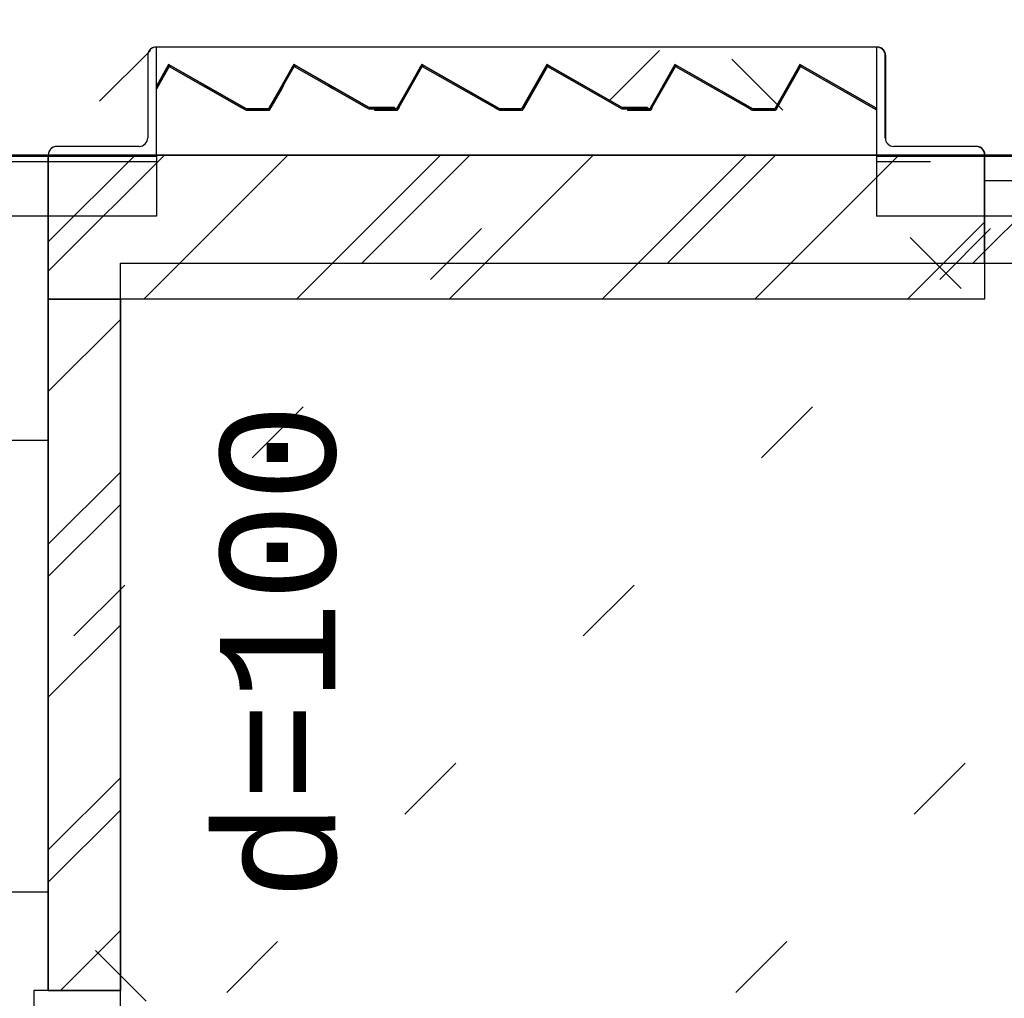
# Model space of a CAD drawing. Extents: x 2 to 87, y -108 to 11.
# Tile 296 of 352: x 44.39 to 45.76, y -30.83 to -29.47. Entities that reach past the tile are written whole.
import ezdxf

# ---------------------------------------------------------------- set-up
doc = ezdxf.new("R2010")
doc.units = 0
doc.header["$MEASUREMENT"] = 0
for name, pattern in [('DASHDOT', [1, 0.5, -0.25, 0, -0.25]), ('DOT', [0.25, 0, -0.25]), ('HIDDEN', [0.375, 0.25, -0.125])]:
    doc.linetypes.add(name, pattern=pattern)
for name, color, linetype in [('12', 7, 'CONTINUOUS'), ('14', 7, 'CONTINUOUS'), ('18', 7, 'CONTINUOUS'), ('2', 7, 'CONTINUOUS'), ('21', 7, 'CONTINUOUS'), ('25', 7, 'CONTINUOUS'), ('3', 7, 'CONTINUOUS'), ('30', 7, 'CONTINUOUS'), ('4', 7, 'CONTINUOUS'), ('6', 7, 'CONTINUOUS'), ('8', 7, 'CONTINUOUS')]:
    doc.layers.add(name, color=color, linetype=linetype)
doc.styles.add('MONOTXT', font='MONOTXT', dxfattribs={"height": 0.2})

# ---------------------------------------------------------------- blocks, each defined once
blk = doc.blocks.new('*N688')
at = {"layer": '25', "color": 62, "linetype": 'Continuous'}
for p, q in [((44.9446, -29.5345), (44.9123, -29.5913)), ((44.9462, -29.5318), (44.9446, -29.5345)), ((44.9509, -29.5345), (44.9462, -29.5318)), ((44.9509, -29.5345), (45.0509, -29.5913)), ((45.1182, -29.5345), (45.0859, -29.5913)), ((45.1205, -29.5345), (45.0882, -29.5913)), ((45.1198, -29.5318), (45.1182, -29.5345)), ((45.1246, -29.5345), (45.1198, -29.5318)), ((45.1205, -29.5345), (45.2205, -29.5913)), ((45.1246, -29.5345), (45.2246, -29.5913)), ((44.8803, -29.5933), (44.9111, -29.5933)), ((44.8803, -29.5933), (44.8803, -29.5953)), ((44.8803, -29.5953), (44.8902, -29.5953)), ((44.8902, -29.5953), (44.9123, -29.5953)), ((44.9123, -29.5913), (44.9111, -29.5933)), ((44.9134, -29.5933), (44.9123, -29.5953)), ((44.9146, -29.5913), (44.9134, -29.5933)), ((45.0469, -29.5913), (45.0504, -29.5933)), ((45.0504, -29.5933), (45.0539, -29.5953)), ((45.0509, -29.5913), (45.0545, -29.5933)), ((45.0539, -29.5953), (45.0859, -29.5953)), ((45.0545, -29.5933), (45.0848, -29.5933)), ((45.0859, -29.5913), (45.0848, -29.5933)), ((45.0871, -29.5933), (45.0859, -29.5953)), ((45.0882, -29.5913), (45.0871, -29.5933)), ((45.2205, -29.5913), (45.224, -29.5933)), ((45.224, -29.5933), (45.2596, -29.5933)), ((45.2246, -29.5913), (45.2596, -29.5913)), ((45.2596, -29.5913), (45.2596, -29.5933))]:
    blk.add_line(p, q, dxfattribs=at)
for points in [[(44.9446, -29.5345), (44.9123, -29.5913), (44.9146, -29.5913)], [(44.9446, -29.5345), (44.9469, -29.5345), (44.9146, -29.5913)], [(44.9462, -29.5318), (44.9446, -29.5345), (44.9509, -29.5345)], [(44.9469, -29.5345), (45.0469, -29.5913), (45.0509, -29.5913)], [(44.9469, -29.5345), (44.9509, -29.5345), (45.0509, -29.5913)], [(45.1182, -29.5345), (45.0859, -29.5913), (45.0882, -29.5913)], [(45.1182, -29.5345), (45.1205, -29.5345), (45.0882, -29.5913)], [(45.1198, -29.5318), (45.1182, -29.5345), (45.1246, -29.5345)], [(45.1205, -29.5345), (45.2205, -29.5913), (45.2246, -29.5913)], [(45.1205, -29.5345), (45.1246, -29.5345), (45.2246, -29.5913)], [(44.8803, -29.5933), (44.8803, -29.5933), (44.9111, -29.5933)], [(44.8803, -29.5933), (44.8803, -29.5953), (44.9123, -29.5953)], [(44.8803, -29.5933), (44.9134, -29.5933), (44.9123, -29.5953)], [(44.8803, -29.5953), (44.8803, -29.5953), (44.8902, -29.5953)], [(44.8902, -29.5953), (44.8902, -29.5953), (44.9123, -29.5953)], [(44.9123, -29.5913), (44.9111, -29.5933), (44.9134, -29.5933)], [(44.9123, -29.5913), (44.9146, -29.5913), (44.9134, -29.5933)], [(45.0469, -29.5913), (45.0504, -29.5933), (45.0545, -29.5933)], [(45.0469, -29.5913), (45.0509, -29.5913), (45.0545, -29.5933)], [(45.0504, -29.5933), (45.0539, -29.5953), (45.0859, -29.5953)], [(45.0504, -29.5933), (45.0871, -29.5933), (45.0859, -29.5953)], [(45.0539, -29.5953), (45.0539, -29.5953), (45.0859, -29.5953)], [(45.0545, -29.5933), (45.0545, -29.5933), (45.0848, -29.5933)], [(45.0859, -29.5913), (45.0848, -29.5933), (45.0871, -29.5933)], [(45.0859, -29.5913), (45.0882, -29.5913), (45.0871, -29.5933)], [(45.2205, -29.5913), (45.224, -29.5933), (45.2596, -29.5933)], [(45.2205, -29.5913), (45.2596, -29.5913), (45.2596, -29.5933)], [(45.224, -29.5933), (45.224, -29.5933), (45.2596, -29.5933)], [(45.2246, -29.5913), (45.2246, -29.5913), (45.2596, -29.5913)]]:
    blk.add_solid(points, dxfattribs=at)
blk = doc.blocks.new('*N697')
at = {"layer": '25', "color": 62, "linetype": 'Continuous'}
for p, q in [((44.5931, -29.5345), (44.5781, -29.5609)), ((44.5954, -29.5345), (44.5804, -29.5609)), ((44.5947, -29.5318), (44.5931, -29.5345)), ((44.5994, -29.5345), (44.5947, -29.5318)), ((44.5954, -29.5345), (44.6419, -29.5609)), ((44.5994, -29.5345), (44.6459, -29.5609)), ((44.7667, -29.5345), (44.7517, -29.5609)), ((44.7683, -29.5318), (44.7667, -29.5345)), ((44.7731, -29.5345), (44.7683, -29.5318)), ((44.7731, -29.5345), (44.8195, -29.5609)), ((44.5804, -29.5609), (44.5781, -29.5649)), ((44.5781, -29.5649), (44.5781, -29.5609)), ((44.6419, -29.5609), (44.649, -29.5649)), ((44.6459, -29.5609), (44.653, -29.5649)), ((44.649, -29.5649), (44.6954, -29.5913)), ((44.653, -29.5649), (44.6994, -29.5913)), ((44.7494, -29.5649), (44.7344, -29.5913)), ((44.7517, -29.5649), (44.7367, -29.5913)), ((44.7517, -29.5609), (44.7494, -29.5649)), ((44.754, -29.5609), (44.7517, -29.5649)), ((44.8155, -29.5609), (44.8226, -29.5649)), ((44.8195, -29.5609), (44.8266, -29.5649)), ((44.8226, -29.5649), (44.869, -29.5913)), ((44.8266, -29.5649), (44.8731, -29.5913)), ((44.6954, -29.5913), (44.6989, -29.5933)), ((44.6989, -29.5933), (44.7024, -29.5953)), ((44.6994, -29.5913), (44.703, -29.5933)), ((44.7024, -29.5953), (44.7344, -29.5953)), ((44.703, -29.5933), (44.7333, -29.5933)), ((44.7344, -29.5913), (44.7333, -29.5933)), ((44.7356, -29.5933), (44.7344, -29.5953)), ((44.7367, -29.5913), (44.7356, -29.5933)), ((44.869, -29.5913), (44.8725, -29.5933)), ((44.8725, -29.5933), (44.9081, -29.5933)), ((44.8731, -29.5913), (44.9081, -29.5913)), ((44.9081, -29.5913), (44.9081, -29.5933))]:
    blk.add_line(p, q, dxfattribs=at)
for points in [[(44.5931, -29.5345), (44.5781, -29.5609), (44.5804, -29.5609)], [(44.5931, -29.5345), (44.5954, -29.5345), (44.5804, -29.5609)], [(44.5947, -29.5318), (44.5931, -29.5345), (44.5994, -29.5345)], [(44.5954, -29.5345), (44.6419, -29.5609), (44.6459, -29.5609)], [(44.5954, -29.5345), (44.5994, -29.5345), (44.6459, -29.5609)], [(44.7667, -29.5345), (44.7517, -29.5609), (44.754, -29.5609)], [(44.7667, -29.5345), (44.769, -29.5345), (44.754, -29.5609)], [(44.7683, -29.5318), (44.7667, -29.5345), (44.7731, -29.5345)], [(44.769, -29.5345), (44.8155, -29.5609), (44.8195, -29.5609)], [(44.769, -29.5345), (44.7731, -29.5345), (44.8195, -29.5609)], [(44.5781, -29.5609), (44.5804, -29.5609), (44.5781, -29.5649)], [(44.6419, -29.5609), (44.649, -29.5649), (44.653, -29.5649)], [(44.6419, -29.5609), (44.6459, -29.5609), (44.653, -29.5649)], [(44.649, -29.5649), (44.6954, -29.5913), (44.6994, -29.5913)], [(44.649, -29.5649), (44.653, -29.5649), (44.6994, -29.5913)], [(44.7494, -29.5649), (44.7344, -29.5913), (44.7367, -29.5913)], [(44.7494, -29.5649), (44.7517, -29.5649), (44.7367, -29.5913)], [(44.7517, -29.5609), (44.7494, -29.5649), (44.7517, -29.5649)], [(44.7517, -29.5609), (44.754, -29.5609), (44.7517, -29.5649)], [(44.8155, -29.5609), (44.8226, -29.5649), (44.8266, -29.5649)], [(44.8155, -29.5609), (44.8195, -29.5609), (44.8266, -29.5649)], [(44.8226, -29.5649), (44.869, -29.5913), (44.8731, -29.5913)], [(44.8226, -29.5649), (44.8266, -29.5649), (44.8731, -29.5913)], [(44.6954, -29.5913), (44.6989, -29.5933), (44.703, -29.5933)], [(44.6954, -29.5913), (44.6994, -29.5913), (44.703, -29.5933)], [(44.6989, -29.5933), (44.7024, -29.5953), (44.7344, -29.5953)], [(44.6989, -29.5933), (44.7356, -29.5933), (44.7344, -29.5953)], [(44.7024, -29.5953), (44.7024, -29.5953), (44.7344, -29.5953)], [(44.703, -29.5933), (44.703, -29.5933), (44.7333, -29.5933)], [(44.7344, -29.5913), (44.7333, -29.5933), (44.7356, -29.5933)], [(44.7344, -29.5913), (44.7367, -29.5913), (44.7356, -29.5933)], [(44.869, -29.5913), (44.8725, -29.5933), (44.9081, -29.5933)], [(44.869, -29.5913), (44.9081, -29.5913), (44.9081, -29.5933)], [(44.8725, -29.5933), (44.8725, -29.5933), (44.9081, -29.5933)], [(44.8731, -29.5913), (44.8731, -29.5913), (44.9081, -29.5913)]]:
    blk.add_solid(points, dxfattribs=at)
blk = doc.blocks.new('*N698')
at = {"layer": '25', "color": 62, "linetype": 'Continuous'}
for p, q in [((38.2661, -29.5345), (38.2333, -29.5922)), ((38.2677, -29.5318), (38.2661, -29.5345)), ((38.2724, -29.5345), (38.2677, -29.5318)), ((38.2724, -29.5345), (38.3739, -29.5922)), ((38.4397, -29.5345), (38.4069, -29.5922)), ((38.442, -29.5345), (38.4092, -29.5922)), ((38.4413, -29.5318), (38.4397, -29.5345)), ((38.4461, -29.5345), (38.4413, -29.5318)), ((38.442, -29.5345), (38.5435, -29.5922)), ((38.4461, -29.5345), (38.5476, -29.5922)), ((38.2018, -29.5933), (38.2326, -29.5933)), ((38.2018, -29.5933), (38.2018, -29.5945)), ((38.2018, -29.5945), (38.2018, -29.5953)), ((38.2018, -29.5953), (38.2338, -29.5953)), ((38.2333, -29.5922), (38.2326, -29.5933)), ((38.2343, -29.5945), (38.2338, -29.5953)), ((38.2349, -29.5933), (38.2343, -29.5945)), ((38.2356, -29.5922), (38.2349, -29.5933)), ((38.3699, -29.5922), (38.3719, -29.5933)), ((38.3719, -29.5933), (38.3739, -29.5945)), ((38.3739, -29.5922), (38.376, -29.5933)), ((38.3739, -29.5945), (38.3754, -29.5953)), ((38.3754, -29.5953), (38.4074, -29.5953)), ((38.376, -29.5933), (38.4063, -29.5933)), ((38.4069, -29.5922), (38.4063, -29.5933)), ((38.4079, -29.5945), (38.4074, -29.5953)), ((38.4086, -29.5933), (38.4079, -29.5945)), ((38.4092, -29.5922), (38.4086, -29.5933)), ((38.5435, -29.5922), (38.5455, -29.5933)), ((38.5476, -29.5945), (38.5455, -29.5933)), ((38.5476, -29.5922), (38.5476, -29.5933)), ((38.5476, -29.5933), (38.5476, -29.5945))]:
    blk.add_line(p, q, dxfattribs=at)
for points in [[(38.2661, -29.5345), (38.2333, -29.5922), (38.2356, -29.5922)], [(38.2661, -29.5345), (38.2684, -29.5345), (38.2356, -29.5922)], [(38.2677, -29.5318), (38.2661, -29.5345), (38.2724, -29.5345)], [(38.2684, -29.5345), (38.3699, -29.5922), (38.3739, -29.5922)], [(38.2684, -29.5345), (38.2724, -29.5345), (38.3739, -29.5922)], [(38.4397, -29.5345), (38.4069, -29.5922), (38.4092, -29.5922)], [(38.4397, -29.5345), (38.442, -29.5345), (38.4092, -29.5922)], [(38.4413, -29.5318), (38.4397, -29.5345), (38.4461, -29.5345)], [(38.442, -29.5345), (38.5435, -29.5922), (38.5476, -29.5922)], [(38.442, -29.5345), (38.4461, -29.5345), (38.5476, -29.5922)], [(38.2018, -29.5933), (38.2018, -29.5933), (38.2326, -29.5933)], [(38.2018, -29.5933), (38.2018, -29.5945), (38.2343, -29.5945)], [(38.2018, -29.5933), (38.2349, -29.5933), (38.2343, -29.5945)], [(38.2018, -29.5945), (38.2018, -29.5953), (38.2338, -29.5953)], [(38.2018, -29.5945), (38.2343, -29.5945), (38.2338, -29.5953)], [(38.2018, -29.5953), (38.2018, -29.5953), (38.2338, -29.5953)], [(38.2333, -29.5922), (38.2326, -29.5933), (38.2349, -29.5933)], [(38.2333, -29.5922), (38.2356, -29.5922), (38.2349, -29.5933)], [(38.3699, -29.5922), (38.3719, -29.5933), (38.376, -29.5933)], [(38.3699, -29.5922), (38.3739, -29.5922), (38.376, -29.5933)], [(38.3719, -29.5933), (38.3739, -29.5945), (38.4079, -29.5945)], [(38.3719, -29.5933), (38.4086, -29.5933), (38.4079, -29.5945)], [(38.3739, -29.5945), (38.3754, -29.5953), (38.4074, -29.5953)], [(38.3739, -29.5945), (38.4079, -29.5945), (38.4074, -29.5953)], [(38.3754, -29.5953), (38.3754, -29.5953), (38.4074, -29.5953)], [(38.376, -29.5933), (38.376, -29.5933), (38.4063, -29.5933)], [(38.4069, -29.5922), (38.4063, -29.5933), (38.4086, -29.5933)], [(38.4069, -29.5922), (38.4092, -29.5922), (38.4086, -29.5933)], [(38.5435, -29.5922), (38.5455, -29.5933), (38.5476, -29.5933)], [(38.5435, -29.5922), (38.5476, -29.5922), (38.5476, -29.5933)], [(38.5455, -29.5933), (38.5476, -29.5933), (38.5476, -29.5945)]]:
    blk.add_solid(points, dxfattribs=at)

msp = doc.modelspace()

# ---------------------------------------------------------------- linework, layer by layer
at = {"layer": '12', "color": 1, "linetype": 'HIDDEN'}
for points in [[(44.4276, -29.6575), (45.7276, -29.6575), (45.7276, -29.8575), (44.4276, -29.8575)], [(44.4276, -29.8575), (44.5276, -29.8575), (44.5276, -30.8175), (44.4276, -30.8175)]]:
    msp.add_lwpolyline(points, close=True, dxfattribs=at)
at = {"layer": '14', "color": 62, "linetype": 'Continuous'}
for p, q in [((44.4276, -30.0538), (38.6276, -30.0538)), ((38.6276, -30.6807), (44.4276, -30.6807))]:
    msp.add_line(p, q, dxfattribs=at)
at = {"layer": '18', "color": 7, "linetype": 'Continuous'}
for p, q in [((44.4276, -29.7779), (44.548, -29.6575)), ((44.5601, -29.8575), (44.7601, -29.6575)), ((44.7722, -29.8575), (44.9722, -29.6575)), ((44.9843, -29.8575), (45.1843, -29.6575)), ((45.1965, -29.8575), (45.3965, -29.6575)), ((45.4086, -29.8575), (45.6086, -29.6575)), ((45.6207, -29.8575), (45.7276, -29.7506)), ((44.4276, -29.9858), (44.5276, -29.8858)), ((44.4276, -30.1979), (44.5276, -30.0979)), ((44.4276, -30.4101), (44.5276, -30.3101)), ((44.4276, -30.6222), (44.5276, -30.5222)), ((44.4444, -30.8175), (44.5276, -30.7343))]:
    msp.add_line(p, q, dxfattribs=at)
at = {"layer": '18', "color": 1, "linetype": 'Continuous'}
for points in [[(44.4276, -29.6575), (45.7276, -29.6575), (45.7276, -29.8575), (44.4276, -29.8575)], [(44.4276, -29.8575), (44.5276, -29.8575), (44.5276, -30.8175), (44.4276, -30.8175)]]:
    msp.add_lwpolyline(points, close=True, dxfattribs=at)
at = {"layer": '2', "color": 62, "linetype": 'Continuous'}
for p, q in [((44.5947, -29.5318), (44.5781, -29.5609)), ((44.5781, -29.5649), (44.5954, -29.5345)), ((44.703, -29.5933), (44.5947, -29.5318)), ((44.5954, -29.5345), (44.7024, -29.5953)), ((44.7683, -29.5318), (44.7333, -29.5933)), ((44.7344, -29.5953), (44.769, -29.5345)), ((44.8731, -29.5913), (44.7683, -29.5318)), ((44.769, -29.5345), (44.8725, -29.5933)), ((44.9462, -29.5318), (44.9111, -29.5933)), ((44.9123, -29.5953), (44.9469, -29.5345)), ((45.0545, -29.5933), (44.9462, -29.5318)), ((44.9469, -29.5345), (45.0539, -29.5953)), ((45.1198, -29.5318), (45.0848, -29.5933)), ((45.0859, -29.5953), (45.1205, -29.5345)), ((45.2246, -29.5913), (45.1198, -29.5318)), ((45.1205, -29.5345), (45.224, -29.5933)), ((45.2977, -29.5318), (45.2626, -29.5933)), ((45.2638, -29.5953), (45.2984, -29.5345)), ((45.406, -29.5933), (45.2977, -29.5318)), ((45.2984, -29.5345), (45.4054, -29.5953)), ((45.4713, -29.5318), (45.4363, -29.5933)), ((45.4374, -29.5953), (45.472, -29.5345)), ((45.5776, -29.5922), (45.4713, -29.5318)), ((45.472, -29.5345), (45.5776, -29.5945)), ((44.5781, -29.5609), (44.5781, -29.5649)), ((44.7024, -29.5953), (44.7344, -29.5953)), ((44.7333, -29.5933), (44.703, -29.5933)), ((44.8725, -29.5933), (44.9081, -29.5933)), ((44.9081, -29.5913), (44.8731, -29.5913)), ((44.9111, -29.5933), (44.8803, -29.5933)), ((44.8803, -29.5933), (44.8803, -29.5953)), ((44.8803, -29.5953), (44.9123, -29.5953)), ((44.9081, -29.5933), (44.9081, -29.5913)), ((45.0539, -29.5953), (45.0859, -29.5953)), ((45.0848, -29.5933), (45.0545, -29.5933)), ((45.224, -29.5933), (45.2596, -29.5933)), ((45.2596, -29.5913), (45.2246, -29.5913)), ((45.2626, -29.5933), (45.2318, -29.5933)), ((45.2318, -29.5933), (45.2318, -29.5953)), ((45.2318, -29.5953), (45.2638, -29.5953)), ((45.2596, -29.5933), (45.2596, -29.5913)), ((45.4054, -29.5953), (45.4374, -29.5953)), ((45.4363, -29.5933), (45.406, -29.5933)), ((45.5776, -29.5945), (45.5776, -29.5922))]:
    msp.add_line(p, q, dxfattribs=at)
at = {"layer": '21', "color": 4, "linetype": 'Continuous'}
for p, q in [((44.5776, -29.6575), (38.4776, -29.6575)), ((44.5776, -29.6575), (44.5776, -29.7425)), ((48.2776, -29.6575), (45.5776, -29.6575)), ((45.5776, -29.6575), (45.5776, -29.7425)), ((44.5776, -29.7425), (38.4776, -29.7425)), ((48.2776, -29.7425), (45.5776, -29.7425))]:
    msp.add_line(p, q, dxfattribs=at)
at = {"layer": '21', "color": 4, "linetype": 'DASHDOT'}
for p, q in [((44.5776, -29.6597), (38.4776, -29.6597)), ((48.2776, -29.6597), (45.5776, -29.6597))]:
    msp.add_line(p, q, dxfattribs=at)
at = {"layer": '21', "color": 4, "linetype": 'HIDDEN'}
for p, q in [((44.5776, -29.667), (38.4776, -29.667)), ((48.2776, -29.667), (45.5776, -29.667))]:
    msp.add_line(p, q, dxfattribs=at)
at = {"layer": '25', "color": 62, "linetype": 'Continuous'}
for p, q in [((44.4387, -29.8075), (44.5887, -29.6575)), ((44.863, -29.8075), (45.013, -29.6575)), ((45.2873, -29.8075), (45.4373, -29.6575)), ((45.7115, -29.8075), (45.7276, -29.7915)), ((44.4276, -29.8187), (44.4387, -29.8075)), ((44.4276, -30.2429), (44.5276, -30.1429)), ((44.4276, -30.6672), (44.5276, -30.5672))]:
    msp.add_line(p, q, dxfattribs=at)
at = {"layer": '3', "color": 62, "linetype": 'Continuous'}
for p, q in [((45.7946, -29.6935), (45.7276, -29.6935)), ((45.7276, -29.6935), (45.7276, -29.8075)), ((45.7276, -29.7915), (45.7946, -29.7245)), ((45.7276, -29.8075), (45.7946, -29.8075))]:
    msp.add_line(p, q, dxfattribs=at)
at = {"layer": '30', "color": 62, "linetype": 'Continuous'}
for p, q in [((44.4076, -30.8175), (44.4076, -30.8575)), ((44.4276, -30.8175), (44.4076, -30.8175)), ((44.5276, -30.8395), (44.5276, -30.8175))]:
    msp.add_line(p, q, dxfattribs=at)
at = {"layer": '4', "color": 62, "linetype": 'Continuous'}
for p, q in [((44.5776, -29.6575), (44.5776, -29.5075)), ((45.5783, -29.5075), (44.5776, -29.5075)), ((45.5776, -29.5075), (45.5776, -29.6575)), ((44.5656, -29.5195), (44.5656, -29.6335)), ((45.5896, -29.6335), (45.5896, -29.5195)), ((45.5903, -29.6335), (45.5903, -29.5195)), ((45.5905, -29.6358), (45.5903, -29.6335)), ((44.5536, -29.6455), (44.4396, -29.6455)), ((45.5944, -29.6426), (45.5929, -29.641)), ((45.7156, -29.6455), (45.6016, -29.6455)), ((44.4276, -29.6575), (44.5776, -29.6575)), ((45.5776, -29.6575), (45.7276, -29.6575))]:
    msp.add_line(p, q, dxfattribs=at)
for points in [[(44.5682, -29.512), (44.5667, -29.5143), (44.5659, -29.5168), (44.5656, -29.5195)], [(44.5776, -29.5075), (44.5749, -29.5078), (44.5723, -29.5087), (44.5701, -29.5101)], [(45.5903, -29.5195), (45.59, -29.5168), (45.5891, -29.5143), (45.5876, -29.512), (45.5857, -29.5101), (45.5835, -29.5087), (45.5809, -29.5078), (45.5783, -29.5075)], [(44.4302, -29.65), (44.4287, -29.6523), (44.4279, -29.6548), (44.4276, -29.6575)], [(44.4396, -29.6455), (44.4369, -29.6458), (44.4343, -29.6467), (44.4321, -29.6481)], [(45.7283, -29.6575), (45.728, -29.6548), (45.7271, -29.6523), (45.7256, -29.65), (45.7237, -29.6481), (45.7215, -29.6467), (45.7189, -29.6458), (45.7163, -29.6455)]]:
    msp.add_lwpolyline(points, dxfattribs=at)
for centre, start, end in [((44.5776, -29.5195), 90, 180), ((45.5776, -29.5195), 0, 90), ((44.5536, -29.6335), 270, 360), ((45.6016, -29.6335), 180, 270), ((44.4396, -29.6575), 90, 180), ((45.7156, -29.6575), 0, 90)]:
    msp.add_arc(centre, 0.012, start, end, dxfattribs=at)
at = {"layer": '6', "color": 62, "linetype": 'Continuous'}
for p, q in [((45.7276, -29.6575), (44.4276, -29.6575)), ((44.4276, -29.6575), (44.4276, -30.8175)), ((45.7276, -29.8075), (45.7276, -29.6575)), ((44.5276, -29.8075), (45.7276, -29.8075)), ((44.5276, -30.8175), (44.5276, -29.8075)), ((44.4276, -30.8175), (44.5276, -30.8175))]:
    msp.add_line(p, q, dxfattribs=at)
at = {"layer": '8', "color": 5, "linetype": 'DOT'}
for p, q in [((49.1598, -33.3075), (33.5276, -17.6753)), ((47.0385, -33.3075), (33.5276, -19.7966)), ((36.084, -37.9974), (49.6276, -24.4538)), ((36.7911, -37.9974), (49.6276, -25.1609)), ((37.4982, -37.9974), (49.6276, -25.868)), ((38.2053, -37.9974), (49.6276, -26.5751))]:
    msp.add_line(p, q, dxfattribs=at)

# ---------------------------------------------------------------- block references
at = {"layer": '25', "color": 62, "linetype": 'Continuous'}
for name, p in [('*N697', (0, 0)), ('*N688', (0, 0)), ('*N698', (7.03, 0))]:
    msp.add_blockref(name, p, dxfattribs=at)

# ---------------------------------------------------------------- texts
at = {"layer": '8', "color": 7, "linetype": 'Continuous', "style": 'MONOTXT'}
msp.add_text('wand d=100', height=0.16, rotation=90, dxfattribs=at).set_placement((44.8261, -31.3861))

doc.saveas('drawing.dxf')
